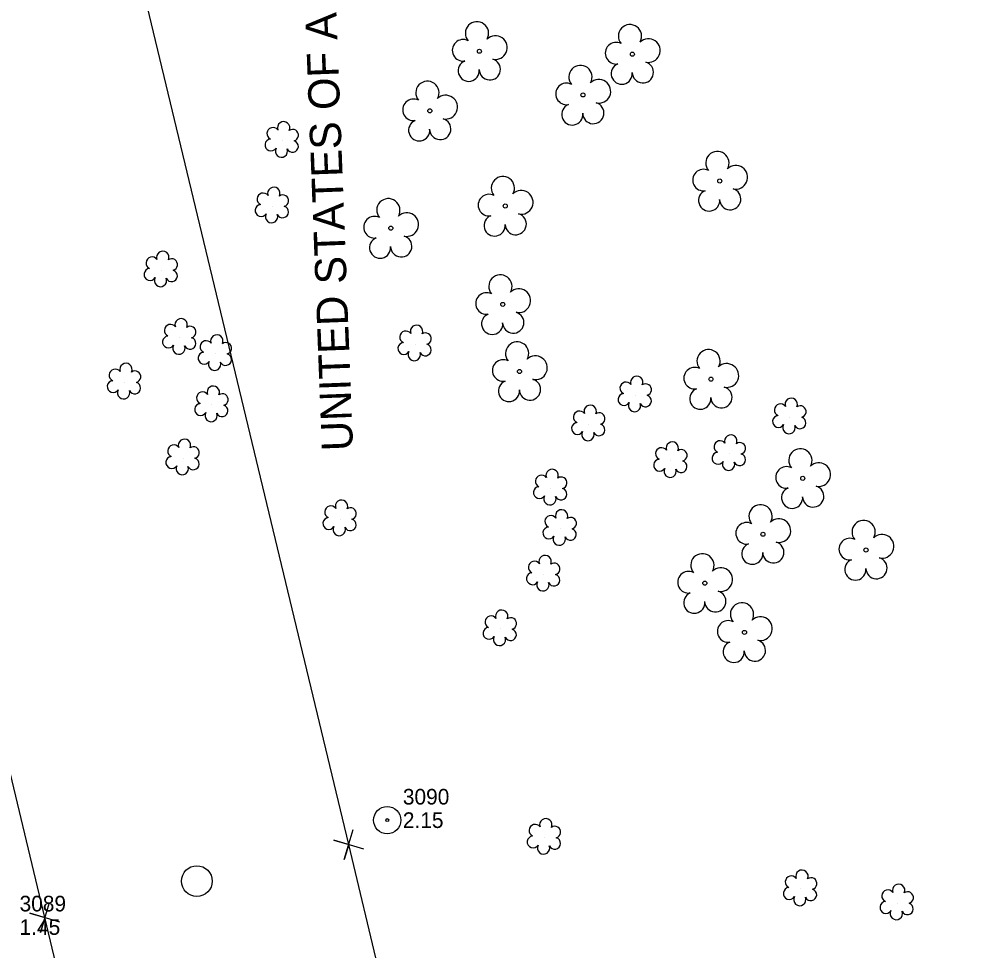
# Model space of a CAD drawing. Extents: x 3040896 to 3051146, y 687568 to 732976.
# Drawn here: x 3047112.3 to 3047264.2, y 707301.1 to 707450.1 of the extents above; entities that cross this region are included whole.
import ezdxf

# ---------------------------------------------------------------- set-up
doc = ezdxf.new("R2010")
doc.units = 0
for name, color, linetype in [('Exist Other Culture Anchor (Guy Wire) CELL', 7, 'Continuous'), ('Exist Other Culture Anchor (Guy Wire) Cogo Elevation', 7, 'Continuous'), ('Exist Other Culture Anchor (Guy Wire) Cogo Number', 7, 'Continuous'), ('Exist Property Corner CELL', 7, 'Continuous'), ('Exist Property Owner Text', 7, 'Continuous'), ('Exist Right of Way Easement Line', 7, 'Continuous'), ('Exist Utilities Other Pole CELL', 7, 'Continuous'), ('Exist Vegetation Shrub CELL', 7, 'Continuous'), ('Exist Vegetation Tree CELL', 7, 'Continuous')]:
    doc.layers.add(name, color=color, linetype=linetype)

# ---------------------------------------------------------------- blocks, each defined once
blk = doc.blocks.new('EXIST OTHER CULTURE ANCHOR (GUY WIRE)')
at = {"layer": 'Exist Other Culture Anchor (Guy Wire) CELL'}
for radius in [0.0436, 0.0048]:
    blk.add_circle((0, 0), radius, dxfattribs=at)

msp = doc.modelspace()

# ---------------------------------------------------------------- linework, layer by layer
at = {"layer": 'Exist Property Corner CELL'}
for p, q in [((3047165.1, 707317.98), (3047165.1, 707317.98)), ((3047116.48, 707306.32), (3047116.48, 707306.32))]:
    msp.add_line(p, q, dxfattribs=at)
for points in [[(3047167.49, 707317.26), (3047162.7, 707318.7), (3047165.1, 707317.98), (3047164.38, 707315.59), (3047165.82, 707320.38)], [(3047118.87, 707305.6), (3047114.08, 707307.03), (3047116.48, 707306.32), (3047115.76, 707303.92), (3047117.2, 707308.71)]]:
    msp.add_lwpolyline(points, dxfattribs=at)
at = {"layer": 'Exist Right of Way Easement Line'}
for points in [[(3047311.08, 706704.36), (3047238.47, 707011.6), (3047165.1, 707317.98), (3047091.74, 707623), (3047017.1, 707928.7), (3046944.37, 708234.99), (3046873.34, 708542.46), (3046800.68, 708848.44), (3046725.3, 709163.99), (3046654.17, 709471.68), (3046584.31, 709774.26), (3046514.1, 710076.47), (3046443.92, 710377.63), (3046373.52, 710680.16), (3046303.59, 710980.75), (3046233.77, 711284.19), (3046162.88, 711585.07), (3046091.66, 711887.82), (3046022.74, 712188.37), (3045953.13, 712491.09)], [(3047262.41, 706692.92), (3047189.83, 707000.03), (3047116.48, 707306.32), (3047043.15, 707611.22), (3046968.48, 707916.99), (3046895.68, 708223.59), (3046824.66, 708531.06), (3046752.04, 708836.86), (3046676.62, 709152.56), (3046605.45, 709460.43), (3046535.6, 709762.97), (3046465.4, 710065.14), (3046395.22, 710366.28), (3046324.82, 710668.82), (3046254.87, 710969.48), (3046185.08, 711272.85), (3046114.21, 711573.61), (3046042.96, 711876.5), (3045974.01, 712177.18), (3045904.41, 712479.85)]]:
    msp.add_lwpolyline(points, dxfattribs=at)
at = {"layer": 'Exist Utilities Other Pole CELL'}
msp.add_circle((3047140.79, 707312.15), 2.46, dxfattribs=at)
at = {"layer": 'Exist Vegetation Shrub CELL'}
for p, q in [((3047154.45, 707430.62), (3047154.45, 707430.62)), ((3047152.87, 707420.13), (3047152.87, 707420.13)), ((3047135.1, 707409.91), (3047135.1, 707409.91)), ((3047138.05, 707399.11), (3047138.05, 707399.11)), ((3047175.71, 707398.06), (3047175.71, 707398.06)), ((3047143.75, 707396.52), (3047143.75, 707396.52)), ((3047129.21, 707391.97), (3047129.21, 707391.97)), ((3047210.94, 707389.9), (3047210.94, 707389.9)), ((3047143.19, 707388.32), (3047143.19, 707388.32)), ((3047235.66, 707386.39), (3047235.66, 707386.39)), ((3047203.5, 707385.27), (3047203.5, 707385.27)), ((3047225.99, 707380.51), (3047225.99, 707380.51)), ((3047138.58, 707379.83), (3047138.58, 707379.83)), ((3047216.63, 707379.39), (3047216.63, 707379.39)), ((3047197.41, 707375), (3047197.41, 707375)), ((3047163.71, 707370.07), (3047163.71, 707370.07)), ((3047198.92, 707368.54), (3047198.92, 707368.54)), ((3047196.29, 707361.23), (3047196.29, 707361.23)), ((3047189.34, 707352.49), (3047189.34, 707352.49)), ((3047196.4, 707319.12), (3047196.4, 707319.12)), ((3047237.39, 707310.89), (3047237.39, 707310.89)), ((3047252.85, 707308.64), (3047252.85, 707308.64))]:
    msp.add_line(p, q, dxfattribs=at)
for centre, radius, start, end in [((3047154.68, 707432.66), 0.99, 334.8391, 200.4717), ((3047152.97, 707431.75), 0.968, 35.8908, 245.4216), ((3047156.12, 707431.49), 0.929, 284.4567, 126.0861), ((3047152.65, 707429.92), 0.955, 95.1099, 327.9534), ((3047156.09, 707429.69), 0.937, 204.9913, 73.4601), ((3047154.32, 707428.94), 0.984, 151.2797, 21.387), ((3047153.1, 707422.17), 0.99, 334.8391, 200.4717), ((3047151.39, 707421.26), 0.968, 35.8908, 245.4216), ((3047154.54, 707421), 0.929, 284.4567, 126.0861), ((3047151.07, 707419.43), 0.955, 95.1099, 327.9534), ((3047154.51, 707419.21), 0.937, 204.9913, 73.4601), ((3047152.74, 707418.45), 0.984, 151.2797, 21.387), ((3047135.33, 707411.95), 0.99, 334.8391, 200.4717), ((3047133.62, 707411.04), 0.968, 35.8908, 245.4216), ((3047136.77, 707410.78), 0.929, 284.4567, 126.0861), ((3047133.3, 707409.21), 0.955, 95.1099, 327.9534), ((3047136.74, 707408.98), 0.937, 204.9913, 73.4601), ((3047134.97, 707408.23), 0.984, 151.2797, 21.387), ((3047138.28, 707401.15), 0.99, 334.8391, 200.4717), ((3047136.57, 707400.24), 0.968, 35.8908, 245.4216), ((3047139.72, 707399.98), 0.929, 284.4567, 126.0861), ((3047174.23, 707399.19), 0.968, 35.8908, 245.4216), ((3047175.94, 707400.1), 0.99, 334.8391, 200.4717), ((3047136.25, 707398.4), 0.955, 95.1099, 327.9534), ((3047139.69, 707398.18), 0.937, 204.9913, 73.4601), ((3047142.27, 707397.64), 0.968, 35.8908, 245.4216), ((3047143.98, 707398.56), 0.99, 334.8391, 200.4717), ((3047177.38, 707398.93), 0.929, 284.4567, 126.0861), ((3047137.92, 707397.42), 0.984, 151.2797, 21.387), ((3047145.43, 707397.38), 0.929, 284.4567, 126.0861), ((3047173.91, 707397.36), 0.955, 95.1099, 327.9534), ((3047177.35, 707397.13), 0.937, 204.9913, 73.4601), ((3047141.95, 707395.81), 0.955, 95.1099, 327.9534), ((3047145.39, 707395.59), 0.937, 204.9913, 73.4601), ((3047175.58, 707396.38), 0.984, 151.2797, 21.387), ((3047127.72, 707393.09), 0.968, 35.8908, 245.4216), ((3047129.44, 707394.01), 0.99, 334.8391, 200.4717), ((3047143.63, 707394.83), 0.984, 151.2797, 21.387), ((3047130.88, 707392.84), 0.929, 284.4567, 126.0861), ((3047211.17, 707391.94), 0.99, 334.8391, 200.4717), ((3047127.41, 707391.26), 0.955, 95.1099, 327.9534), ((3047130.84, 707391.04), 0.937, 204.9913, 73.4601), ((3047143.42, 707390.36), 0.99, 334.8391, 200.4717), ((3047209.46, 707391.03), 0.968, 35.8908, 245.4216), ((3047212.61, 707390.77), 0.929, 284.4567, 126.0861), ((3047129.08, 707390.28), 0.984, 151.2797, 21.387), ((3047141.71, 707389.44), 0.968, 35.8908, 245.4216), ((3047144.87, 707389.18), 0.929, 284.4567, 126.0861), ((3047209.14, 707389.2), 0.955, 95.1099, 327.9534), ((3047212.58, 707388.97), 0.937, 204.9913, 73.4601), ((3047235.89, 707388.43), 0.99, 334.8391, 200.4717), ((3047141.39, 707387.61), 0.955, 95.1099, 327.9534), ((3047144.83, 707387.39), 0.937, 204.9913, 73.4601), ((3047203.73, 707387.31), 0.99, 334.8391, 200.4717), ((3047210.81, 707388.22), 0.984, 151.2797, 21.387), ((3047234.18, 707387.52), 0.968, 35.8908, 245.4216), ((3047237.34, 707387.26), 0.929, 284.4567, 126.0861), ((3047143.07, 707386.63), 0.984, 151.2797, 21.387), ((3047202.02, 707386.39), 0.968, 35.8908, 245.4216), ((3047205.17, 707386.14), 0.929, 284.4567, 126.0861), ((3047233.86, 707385.68), 0.955, 95.1099, 327.9534), ((3047237.3, 707385.46), 0.937, 204.9913, 73.4601), ((3047201.7, 707384.56), 0.955, 95.1099, 327.9534), ((3047205.14, 707384.34), 0.937, 204.9913, 73.4601), ((3047235.54, 707384.7), 0.984, 151.2797, 21.387), ((3047203.37, 707383.58), 0.984, 151.2797, 21.387), ((3047226.22, 707382.55), 0.99, 334.8391, 200.4717), ((3047137.1, 707380.96), 0.968, 35.8908, 245.4216), ((3047138.81, 707381.87), 0.99, 334.8391, 200.4717), ((3047216.86, 707381.43), 0.99, 334.8391, 200.4717), ((3047224.51, 707381.64), 0.968, 35.8908, 245.4216), ((3047227.66, 707381.38), 0.929, 284.4567, 126.0861), ((3047140.25, 707380.7), 0.929, 284.4567, 126.0861), ((3047215.15, 707380.52), 0.968, 35.8908, 245.4216), ((3047218.31, 707380.26), 0.929, 284.4567, 126.0861), ((3047224.19, 707379.8), 0.955, 95.1099, 327.9534), ((3047227.63, 707379.58), 0.937, 204.9913, 73.4601), ((3047136.78, 707379.12), 0.955, 95.1099, 327.9534), ((3047140.22, 707378.9), 0.937, 204.9913, 73.4601), ((3047214.83, 707378.69), 0.955, 95.1099, 327.9534), ((3047218.27, 707378.46), 0.937, 204.9913, 73.4601), ((3047225.86, 707378.83), 0.984, 151.2797, 21.387), ((3047138.45, 707378.14), 0.984, 151.2797, 21.387), ((3047197.64, 707377.04), 0.99, 334.8391, 200.4717), ((3047216.51, 707377.71), 0.984, 151.2797, 21.387), ((3047195.92, 707376.13), 0.968, 35.8908, 245.4216), ((3047199.08, 707375.87), 0.929, 284.4567, 126.0861), ((3047195.61, 707374.3), 0.955, 95.1099, 327.9534), ((3047199.04, 707374.07), 0.937, 204.9913, 73.4601), ((3047163.94, 707372.12), 0.99, 334.8391, 200.4717), ((3047197.28, 707373.32), 0.984, 151.2797, 21.387), ((3047162.22, 707371.2), 0.968, 35.8908, 245.4216), ((3047165.38, 707370.94), 0.929, 284.4567, 126.0861), ((3047199.15, 707370.58), 0.99, 334.8391, 200.4717), ((3047161.91, 707369.37), 0.955, 95.1099, 327.9534), ((3047165.34, 707369.15), 0.937, 204.9913, 73.4601), ((3047197.44, 707369.67), 0.968, 35.8908, 245.4216), ((3047200.59, 707369.41), 0.929, 284.4567, 126.0861), ((3047163.58, 707368.39), 0.984, 151.2797, 21.387), ((3047197.12, 707367.84), 0.955, 95.1099, 327.9534), ((3047200.56, 707367.61), 0.937, 204.9913, 73.4601), ((3047198.79, 707366.86), 0.984, 151.2797, 21.387), ((3047196.52, 707363.27), 0.99, 334.8391, 200.4717), ((3047194.81, 707362.36), 0.968, 35.8908, 245.4216), ((3047197.96, 707362.1), 0.929, 284.4567, 126.0861), ((3047194.49, 707360.53), 0.955, 95.1099, 327.9534), ((3047197.93, 707360.3), 0.937, 204.9913, 73.4601), ((3047196.16, 707359.55), 0.984, 151.2797, 21.387), ((3047187.86, 707353.62), 0.968, 35.8908, 245.4216), ((3047189.57, 707354.53), 0.99, 334.8391, 200.4717), ((3047191.01, 707353.36), 0.929, 284.4567, 126.0861), ((3047187.54, 707351.79), 0.955, 95.1099, 327.9534), ((3047190.98, 707351.56), 0.937, 204.9913, 73.4601), ((3047189.21, 707350.81), 0.984, 151.2797, 21.387), ((3047194.92, 707320.25), 0.968, 35.8908, 245.4216), ((3047196.63, 707321.16), 0.99, 334.8391, 200.4717), ((3047198.07, 707319.99), 0.929, 284.4567, 126.0861), ((3047194.6, 707318.41), 0.955, 95.1099, 327.9534), ((3047198.04, 707318.19), 0.937, 204.9913, 73.4601), ((3047196.27, 707317.44), 0.984, 151.2797, 21.387), ((3047237.62, 707312.93), 0.99, 334.8391, 200.4717), ((3047235.91, 707312.01), 0.968, 35.8908, 245.4216), ((3047239.06, 707311.76), 0.929, 284.4567, 126.0861), ((3047235.59, 707310.18), 0.955, 95.1099, 327.9534), ((3047239.03, 707309.96), 0.937, 204.9913, 73.4601), ((3047251.36, 707309.77), 0.968, 35.8908, 245.4216), ((3047253.08, 707310.68), 0.99, 334.8391, 200.4717), ((3047254.52, 707309.51), 0.929, 284.4567, 126.0861), ((3047237.26, 707309.2), 0.984, 151.2797, 21.387), ((3047251.05, 707307.94), 0.955, 95.1099, 327.9534), ((3047252.72, 707306.96), 0.984, 151.2797, 21.387), ((3047254.48, 707307.71), 0.937, 204.9913, 73.4601)]:
    msp.add_arc(centre, radius, start, end, dxfattribs=at)
at = {"layer": 'Exist Vegetation Tree CELL'}
for p, q in [((3047186, 707444.91), (3047186, 707444.91)), ((3047210.48, 707444.44), (3047210.48, 707444.44)), ((3047202.56, 707437.92), (3047202.56, 707437.92)), ((3047178.06, 707435.38), (3047178.06, 707435.38)), ((3047224.46, 707424.15), (3047224.46, 707424.15)), ((3047190.14, 707420.15), (3047190.14, 707420.15)), ((3047171.82, 707416.61), (3047171.82, 707416.61)), ((3047189.74, 707404.41), (3047189.74, 707404.41)), ((3047192.42, 707393.68), (3047192.42, 707393.68)), ((3047223.04, 707392.45), (3047223.04, 707392.45)), ((3047237.74, 707376.59), (3047237.74, 707376.59)), ((3047231.36, 707367.64), (3047231.36, 707367.64)), ((3047247.86, 707365.12), (3047247.86, 707365.12)), ((3047222.07, 707359.81), (3047222.07, 707359.81)), ((3047228.41, 707351.94), (3047228.41, 707351.94))]:
    msp.add_line(p, q, dxfattribs=at)
for centre in [(3047186, 707444.91), (3047210.48, 707444.44), (3047202.56, 707437.92), (3047178.06, 707435.38), (3047224.46, 707424.15), (3047190.14, 707420.15), (3047171.82, 707416.61), (3047189.74, 707404.41), (3047192.42, 707393.68), (3047223.04, 707392.45), (3047237.74, 707376.59), (3047231.36, 707367.64), (3047247.86, 707365.12), (3047222.07, 707359.81), (3047228.41, 707351.94)]:
    msp.add_circle(centre, 0.326, dxfattribs=at)
for centre, radius, start, end in [((3047185.61, 707447.78), 1.86, 330.1651, 219.7134), ((3047210.09, 707447.32), 1.86, 330.1651, 219.7134), ((3047188.55, 707445.5), 1.9, 257.1011, 134.1999), ((3047183.39, 707445.06), 1.73, 62.6636, 279.3457), ((3047207.87, 707444.6), 1.73, 62.6636, 279.3457), ((3047213.03, 707445.03), 1.9, 257.1011, 134.1999), ((3047184.29, 707441.79), 1.69, 111.5671, 6.231), ((3047187.67, 707442.01), 1.7, 181.2822, 74.56), ((3047202.17, 707440.8), 1.86, 330.1651, 219.7134), ((3047208.78, 707441.32), 1.69, 111.5671, 6.231), ((3047212.15, 707441.54), 1.7, 181.2822, 74.56), ((3047177.68, 707438.26), 1.86, 330.1651, 219.7134), ((3047199.95, 707438.08), 1.73, 62.6636, 279.3457), ((3047205.11, 707438.51), 1.9, 257.1011, 134.1999), ((3047175.46, 707435.54), 1.73, 62.6636, 279.3457), ((3047180.61, 707435.97), 1.9, 257.1011, 134.1999), ((3047204.23, 707435.02), 1.7, 181.2822, 74.56), ((3047200.85, 707434.8), 1.69, 111.5671, 6.231), ((3047176.36, 707432.26), 1.69, 111.5671, 6.231), ((3047179.73, 707432.48), 1.7, 181.2822, 74.56), ((3047224.08, 707427.03), 1.86, 330.1651, 219.7134), ((3047221.86, 707424.31), 1.73, 62.6636, 279.3457), ((3047227.01, 707424.74), 1.9, 257.1011, 134.1999), ((3047189.75, 707423.02), 1.86, 330.1651, 219.7134), ((3047226.13, 707421.25), 1.7, 181.2822, 74.56), ((3047171.43, 707419.48), 1.86, 330.1651, 219.7134), ((3047187.53, 707420.3), 1.73, 62.6636, 279.3457), ((3047192.69, 707420.74), 1.9, 257.1011, 134.1999), ((3047222.76, 707421.03), 1.69, 111.5671, 6.231), ((3047169.21, 707416.76), 1.73, 62.6636, 279.3457), ((3047174.37, 707417.19), 1.9, 257.1011, 134.1999), ((3047188.43, 707417.03), 1.69, 111.5671, 6.231), ((3047191.81, 707417.25), 1.7, 181.2822, 74.56), ((3047173.49, 707413.71), 1.7, 181.2822, 74.56), ((3047170.11, 707413.48), 1.69, 111.5671, 6.231), ((3047189.36, 707407.28), 1.86, 330.1651, 219.7134), ((3047187.14, 707404.56), 1.73, 62.6636, 279.3457), ((3047192.29, 707405), 1.9, 257.1011, 134.1999), ((3047191.42, 707401.51), 1.7, 181.2822, 74.56), ((3047188.04, 707401.29), 1.69, 111.5671, 6.231), ((3047192.04, 707396.56), 1.86, 330.1651, 219.7134), ((3047222.66, 707395.33), 1.86, 330.1651, 219.7134), ((3047189.82, 707393.84), 1.73, 62.6636, 279.3457), ((3047194.97, 707394.27), 1.9, 257.1011, 134.1999), ((3047220.44, 707392.61), 1.73, 62.6636, 279.3457), ((3047225.59, 707393.04), 1.9, 257.1011, 134.1999), ((3047194.1, 707390.79), 1.7, 181.2822, 74.56), ((3047190.72, 707390.56), 1.69, 111.5671, 6.231), ((3047221.34, 707389.33), 1.69, 111.5671, 6.231), ((3047224.72, 707389.55), 1.7, 181.2822, 74.56), ((3047237.36, 707379.46), 1.86, 330.1651, 219.7134), ((3047240.29, 707377.18), 1.9, 257.1011, 134.1999), ((3047235.14, 707376.74), 1.73, 62.6636, 279.3457), ((3047236.04, 707373.47), 1.69, 111.5671, 6.231), ((3047239.41, 707373.69), 1.7, 181.2822, 74.56), ((3047230.98, 707370.51), 1.86, 330.1651, 219.7134), ((3047233.91, 707368.23), 1.9, 257.1011, 134.1999), ((3047247.48, 707367.99), 1.86, 330.1651, 219.7134), ((3047228.76, 707367.79), 1.73, 62.6636, 279.3457), ((3047245.26, 707365.27), 1.73, 62.6636, 279.3457), ((3047250.41, 707365.7), 1.9, 257.1011, 134.1999), ((3047229.66, 707364.52), 1.69, 111.5671, 6.231), ((3047233.03, 707364.74), 1.7, 181.2822, 74.56), ((3047221.68, 707362.68), 1.86, 330.1651, 219.7134), ((3047246.16, 707361.99), 1.69, 111.5671, 6.231), ((3047249.54, 707362.22), 1.7, 181.2822, 74.56), ((3047224.62, 707360.39), 1.9, 257.1011, 134.1999), ((3047219.46, 707359.96), 1.73, 62.6636, 279.3457), ((3047220.37, 707356.68), 1.69, 111.5671, 6.231), ((3047223.74, 707356.91), 1.7, 181.2822, 74.56), ((3047228.02, 707354.82), 1.86, 330.1651, 219.7134), ((3047225.8, 707352.1), 1.73, 62.6636, 279.3457), ((3047230.96, 707352.53), 1.9, 257.1011, 134.1999), ((3047226.7, 707348.82), 1.69, 111.5671, 6.231), ((3047230.08, 707349.04), 1.7, 181.2822, 74.56)]:
    msp.add_arc(centre, radius, start, end, dxfattribs=at)

# ---------------------------------------------------------------- block references
at = {"layer": 'Exist Other Culture Anchor (Guy Wire) CELL', "xscale": 50, "yscale": 50}
msp.add_blockref('EXIST OTHER CULTURE ANCHOR (GUY WIRE)', (3047171.25, 707321.9), dxfattribs=at)

# ---------------------------------------------------------------- texts
at = {"layer": 'Exist Other Culture Anchor (Guy Wire) Cogo Elevation'}
for s, p in [('2.15', (3047173.75, 707320.65)), ('1.45', (3047112.42, 707303.55))]:
    msp.add_text(s, height=2.5, dxfattribs=at).set_placement(p)
at = {"layer": 'Exist Other Culture Anchor (Guy Wire) Cogo Number'}
for s, p in [('3090', (3047173.75, 707324.4)), ('3089', (3047112.42, 707307.3))]:
    msp.add_text(s, height=2.5, dxfattribs=at).set_placement(p)
at = {"layer": 'Exist Property Owner Text'}
msp.add_text(' UNITED STATES OF AMERICA', height=5.0005, rotation=92.18, dxfattribs=at).set_placement((3047165.86, 707379.18))

doc.saveas('drawing.dxf')
